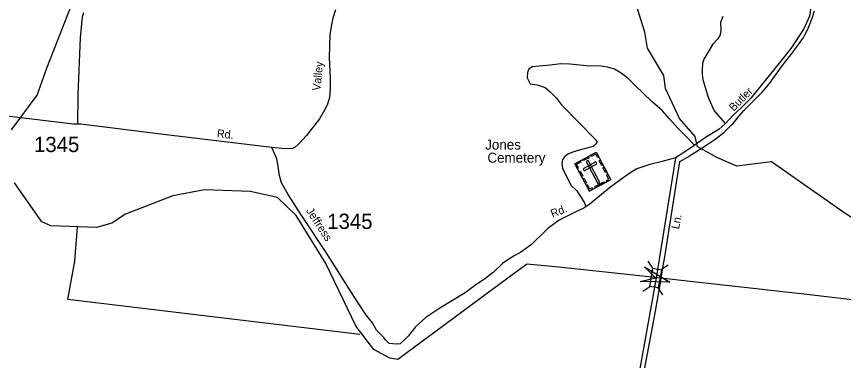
# Model space of a CAD drawing. Extents: x 884530 to 1028605, y 526725 to 653634.
# Drawn here: x 938802 to 945581, y 617196 to 620013 of the extents above; entities that cross this region are included whole.
import ezdxf

# ---------------------------------------------------------------- set-up
doc = ezdxf.new("R2010")
doc.units = 0
for name, color, linetype in [('Exist Boundary Political City Limit New', 7, 'Continuous'), ('Exist Cultural Cemetery CELL', 7, 'Continuous'), ('Exist Cultural Cemetery Label', 7, 'Continuous'), ('Exist Hydrographic Creek Single Shore', 7, 'Continuous'), ('Exist Road Non-System Type 51', 7, 'Continuous'), ('Exist Road Secondary Structure Standard Bridge Attributed CELL', 7, 'Continuous'), ('Exist Road Secondary Structure Standard Bridge CELL', 7, 'Continuous'), ('Exist Road Secondary Type 41 Attributed', 7, 'Continuous'), ('Exist Road Secondary Type 51 Attributed', 7, 'Continuous'), ('Exist Road Secondary Type 51 Label', 7, 'Continuous'), ('Exist Road Secondary Type 51 Number Label', 7, 'Continuous'), ('Map Preparation Boundary City Limit Buffer Line', 7, 'Continuous')]:
    doc.layers.add(name, color=color, linetype=linetype)

msp = doc.modelspace()

# ---------------------------------------------------------------- linework, layer by layer
at = {"layer": 'Exist Boundary Political City Limit New'}
msp.add_lwpolyline([(943945.1, 617091.4), (943994.2, 617351.8), (944038.9, 617600.2), (944083.4, 617848.6), (944084.7, 617856.2), (944108.2, 618000.1), (944112.9, 618029.6), (944239.1, 618826.7), (944264.5, 618840.1), (944301.6, 618861.4), (944335.6, 618882.4), (944363.2, 618900.4), (944401.1, 618924.7), (944435, 618945.9), (944446.9, 618953.4), (944489.2, 618980.4), (944494, 618983.7), (944525.1, 619005.2), (944562.8, 619033.8), (944601.5, 619066.3), (944622.9, 619086.1), (944639.3, 619101.2), (944657.8, 619119.8), (944673.2, 619135.5), (944699.1, 619165.1), (944729.4, 619201.6), (944767.9, 619245.1), (944786.4, 619264.6), (944805.8, 619284.9), (944874.6, 619353.1), (944911.3, 619391.7), (944950.2, 619435.9), (944984.9, 619478.9), (945000, 619499.9), (945010.1, 619514), (945035.9, 619551.8), (945070.2, 619598.9), (945072.6, 619602.1), (945104.8, 619644.4), (945159.4, 619714.4), (945188.8, 619752.8), (945220.7, 619795.9), (945244.3, 619829.9), (945249.2, 619837.1), (945267.5, 619868.7), (945284.8, 619905.8), (945307.8, 619956.4), (945324.8, 620000), (945325.5, 620001.9), (945327.2, 620006.3), (945328.7, 620010.2), (945341.8, 620056.6)], dxfattribs=at)
at = {"layer": 'Exist Cultural Cemetery CELL'}
for points in [[(943378.2, 618808.1), (943554.1, 618901.3), (943673.3, 618676.3), (943497.4, 618583.1)], [(943443.6, 618842.8), (943489.4, 618867), (943494.8, 618857), (943449, 618832.7)], [(943574.5, 618863), (943564.4, 618857.7), (943549.4, 618886.2), (943513.5, 618867.2), (943508.3, 618877), (943554.2, 618901.3)], [(943398.5, 618769.8), (943408.5, 618775.2), (943393.4, 618803.6), (943429.3, 618822.6), (943424.1, 618832.4), (943378.2, 618808.1)], [(943446.1, 618767.1), (943454.9, 618750.6), (943558.9, 618805.7), (943550.2, 618822.2)], [(943488.2, 618833.3), (943471.7, 618824.5), (943566.7, 618645.3), (943583.2, 618654.1)], [(943598.6, 618793.1), (943578.3, 618831.4), (943588.4, 618836.7), (943608.7, 618798.5)], [(943433.2, 618704.3), (943412.9, 618742.6), (943423, 618747.9), (943443.2, 618709.6)], [(943629.4, 618734.9), (943609.2, 618773.1), (943619.2, 618778.5), (943639.5, 618740.2)], [(943644.1, 618660.8), (943638.7, 618671), (943658.1, 618681.3), (943639.2, 618717), (943649, 618722.2), (943673.3, 618676.3)], [(943464.6, 618644.9), (943444.4, 618683.2), (943454.4, 618688.5), (943474.7, 618650.2)], [(943542.8, 618620.2), (943617.8, 618659.9), (943623.1, 618649.8), (943548.1, 618610.1)], [(943526.6, 618598.6), (943521.2, 618608.8), (943501.8, 618598.5), (943482.9, 618634.2), (943473, 618629), (943497.3, 618583.1)]]:
    msp.add_lwpolyline(points, close=True, dxfattribs=at)
at = {"layer": 'Exist Hydrographic Creek Single Shore'}
for points in [[(938759.6, 619085.7), (938969.9, 619370.2), (939053.1, 619598.2), (939337.6, 620324.4), (939367.2, 620681.4), (939730.1, 621268.1)], [(944384.1, 618946.3), (944365.3, 619030.5), (944237.3, 619177.4), (944120.9, 619422.6), (944108.1, 619531.2), (943974.4, 619753.7), (943953.4, 619886.3), (943817.8, 620314.7)], [(947314, 618093.8), (946648.3, 618049.4), (946091.4, 618093.4), (945601.6, 618395.3), (944991.7, 618824.3), (944706.4, 618788), (944543.3, 618858.1), (944386.6, 618946.3)], [(945953.2, 617655.9), (945279.8, 617736.7), (943884.9, 617891), (943220.4, 617963.4), (942985.4, 617984.2), (942652.4, 617739.2), (941927.6, 617204.1), (941861.3, 617215.2), (941730.5, 617286.8), (941587, 617473.4), (941338.6, 617990.3), (941094.3, 618382.4), (940941.2, 618530), (940717.9, 618580.4), (940343, 618594.5), (940082.7, 618543.9), (939693.7, 618394.2), (939582.8, 618320.9), (939456.3, 618284.1), (939081.6, 618298.2), (939007.8, 618332.5), (938785.6, 618652)], [(941615.5, 617407.7), (939221.7, 617694), (939279.2, 618010.4), (939300.8, 618290.9)]]:
    msp.add_lwpolyline(points, dxfattribs=at)
at = {"layer": 'Exist Road Non-System Type 51'}
for points in [[(939305, 619129.2), (939307.9, 619375), (939325.2, 619839.2), (939342.6, 620011.3), (939352.7, 620046.1)], [(944592.4, 620014.5), (944571.5, 619963.7), (944575.8, 619903), (944570.1, 619863.9), (944549.5, 619830.9), (944509.9, 619786.1), (944467.8, 619718.9), (944436.3, 619664.5), (944425.8, 619632.1), (944421.4, 619573.2), (944422.2, 619539.1), (944428, 619498.8), (944460.9, 619388.2), (944470.2, 619353.5), (944487.2, 619313.6), (944519.8, 619240.7), (944610.5, 619138.1)], [(944363.3, 618957.3), (944292.5, 619030.2), (944219.7, 619103), (944153.7, 619175.4), (944094.5, 619244.3), (944013.3, 619315.9), (943936.7, 619389.6), (943878.8, 619443.2), (943819.6, 619503.9), (943758.8, 619550.2), (943702.4, 619582), (943646, 619597.9), (943575.2, 619609.4), (943498.5, 619606.5), (943420.4, 619613.8), (943338, 619622.4), (943258.6, 619625.4), (943178.9, 619615.3), (943115.3, 619609.4), (943028.6, 619600.7), (943002.5, 619583.4), (942989.5, 619554.4), (942988.1, 619511), (943012.4, 619462.2), (943070.5, 619454.7), (943135.5, 619431.6), (943177.5, 619396.9), (943228.4, 619344.7), (943269.6, 619291.4), (943549.1, 619005), (943560.7, 618983.3), (943546.2, 618964.5), (943527.5, 618948.6), (943497, 618939.9), (943395.8, 618912.4), (943361.1, 618902.3), (943327.9, 618887.9), (943297.5, 618866.1), (943277.2, 618843), (943271.5, 618808.3), (943277.2, 618772.1), (943346.7, 618631.9), (943395.8, 618585.5), (943453.7, 618491.7), (943468.1, 618458.4)]]:
    msp.add_lwpolyline(points, dxfattribs=at)
at = {"layer": 'Exist Road Secondary Structure Standard Bridge Attributed CELL'}
msp.add_lwpolyline([(943949.3, 617964.2), (944158.1, 617838.3), (943914.3, 617842.9), (944041, 617872.1)], close=True, dxfattribs=at)
at = {"layer": 'Exist Road Secondary Structure Standard Bridge CELL'}
for p, q in [((944018.7, 617951.8), (943979.1, 618008.4)), ((944086.7, 617939.9), (944143.2, 617979.4)), ((943935.6, 617763.5), (943992.1, 617803.1)), ((944101.2, 617734.3), (944061.7, 617790.8))]:
    msp.add_line(p, q, dxfattribs=at)
msp.add_lwpolyline([(943992.1, 617803.1), (944018.4, 617951.9), (944087.9, 617939.6), (944061.7, 617790.8)], close=True, dxfattribs=at)
at = {"layer": 'Exist Road Secondary Type 41 Attributed'}
for points in [[(944203.8, 618854.7), (944044.6, 617873.3)], [(944044.6, 617873.3), (943837.4, 616716.4), (943468.3, 614952.8), (943460.3, 614900.5), (943446.2, 614852.2), (943430.3, 614797.8), (943402.8, 614769.3), (943341.9, 614708.1)]]:
    msp.add_lwpolyline(points, dxfattribs=at)
at = {"layer": 'Exist Road Secondary Type 51 Attributed'}
for points in [[(945388.7, 621840.1), (945394.4, 621673.7), (945446, 621123.4), (945451.1, 620703.6), (945359.3, 620336.1), (945315.3, 620107.3), (945301.6, 620016.9), (945255.2, 619912.4), (945147.9, 619752.8), (945052.8, 619632.4), (944822.5, 619345.8), (944741.5, 619264.7), (944677.1, 619206.8), (944612.2, 619133.3), (944562.4, 619089.6), (944449.3, 619021.7), (944344.5, 618949.6), (944262.7, 618894), (944203.8, 618854.7)], [(941416.1, 620068.4), (941394.1, 620000.8), (941381.8, 619930.8), (941370.8, 619863.9), (941363.5, 619678.4), (941372.3, 619506.5), (941372.3, 619423.5), (941367.9, 619350), (941346.9, 619287.6), (941329.8, 619250.7), (941284.1, 619175.8), (941178.9, 619038.8), (941111.5, 618965.8), (941086.3, 618944.1), (941064.6, 618931.5), (941001.1, 618930.9), (940893.5, 618940.8)], [(940893.5, 618940.8), (940006.1, 619048.3), (939330.1, 619131.4), (939268.3, 619133.1), (938309.3, 619247.4)], [(944203.8, 618854.7), (944082.7, 618821.9), (943992.9, 618800.1), (943887.9, 618766.8), (943820.8, 618723.6), (943722.7, 618653.7), (943660.4, 618606.4), (943503.1, 618479.7), (943452.1, 618442.7), (943386.2, 618413.9), (943305.1, 618371.4), (943250.1, 618344.9), (943157, 618276.3), (943022.8, 618145.3), (942934.5, 618083), (942882.1, 618053.6), (942821.9, 618013.8), (942785, 617990.9), (942708.6, 617916), (942641.3, 617864.5), (942557.2, 617808.5), (942480, 617749.6), (942270.6, 617625.1), (942155.9, 617548.8), (942072.6, 617471.7), (942012, 617395.8), (941947.7, 617330.8), (941917.5, 617328.8), (941857.8, 617334.2), (941826.6, 617365), (941812.3, 617382.7), (941753.4, 617445), (941720.2, 617504.2), (941670.2, 617563), (941581.4, 617700), (941339.3, 618080.3), (941136.2, 618390.2), (941027.3, 618556.4), (940973.4, 618652), (940955.4, 618722), (940947.4, 618789.7), (940936, 618846.6), (940893.5, 618940.8)]]:
    msp.add_lwpolyline(points, dxfattribs=at)
at = {"layer": 'Map Preparation Boundary City Limit Buffer Line'}
msp.add_lwpolyline([(943945.1, 617091.4), (943994.2, 617351.8), (944038.9, 617600.2), (944083.4, 617848.6), (944084.7, 617856.2), (944108.2, 618000.1), (944112.9, 618029.6), (944239.1, 618826.7), (944264.5, 618840.1), (944301.6, 618861.4), (944335.6, 618882.4), (944363.2, 618900.4), (944401.1, 618924.7), (944435, 618945.9), (944446.9, 618953.4), (944489.2, 618980.4), (944494, 618983.7), (944525.1, 619005.2), (944562.8, 619033.8), (944601.5, 619066.3), (944622.9, 619086.1), (944639.3, 619101.2), (944657.8, 619119.8), (944673.2, 619135.5), (944699.1, 619165.1), (944729.4, 619201.6), (944767.9, 619245.1), (944786.4, 619264.6), (944805.8, 619284.9), (944874.6, 619353.1), (944911.3, 619391.7), (944950.2, 619435.9), (944984.9, 619478.9), (945000, 619499.9), (945010.1, 619514), (945035.9, 619551.8), (945070.2, 619598.9), (945072.6, 619602.1), (945104.8, 619644.4), (945159.4, 619714.4), (945188.8, 619752.8), (945220.7, 619795.9), (945244.3, 619829.9), (945249.2, 619837.1), (945267.5, 619868.7), (945284.8, 619905.8), (945307.8, 619956.4), (945324.8, 620000), (945325.5, 620001.9), (945327.2, 620006.3), (945328.7, 620010.2), (945341.8, 620056.6)], dxfattribs=at)

# ---------------------------------------------------------------- texts
at = {"layer": 'Exist Cultural Cemetery Label'}
for s, p in [('Jones', (942643.7, 618923.4)), ('Cemetery', (942662.1, 618816.2))]:
    msp.add_text(s, height=82.02, dxfattribs=at).set_placement(p)
at = {"layer": 'Exist Road Secondary Type 51 Label'}
for s, rotation, p in [('Valley', 84.35045, (941291.9, 619403.5)), ('Butler', 45.00928, (944680.5, 619232.9)), ('Rd.', 353.47784, (940441.7, 619025.6)), ('Rd.', 20.87384, (943194.7, 618365.3)), ('Jeffress', 303.22156, (941172, 618422)), ('Ln.', 78.82127, (944231.6, 618267.9))]:
    msp.add_text(s, height=65.62, rotation=rotation, dxfattribs=at).set_placement(p)
at = {"layer": 'Exist Road Secondary Type 51 Number Label'}
for p in [(938944.7, 618903.2), (941348.4, 618273.2)]:
    msp.add_text('1345', height=125, dxfattribs=at).set_placement(p)

doc.saveas('drawing.dxf')
